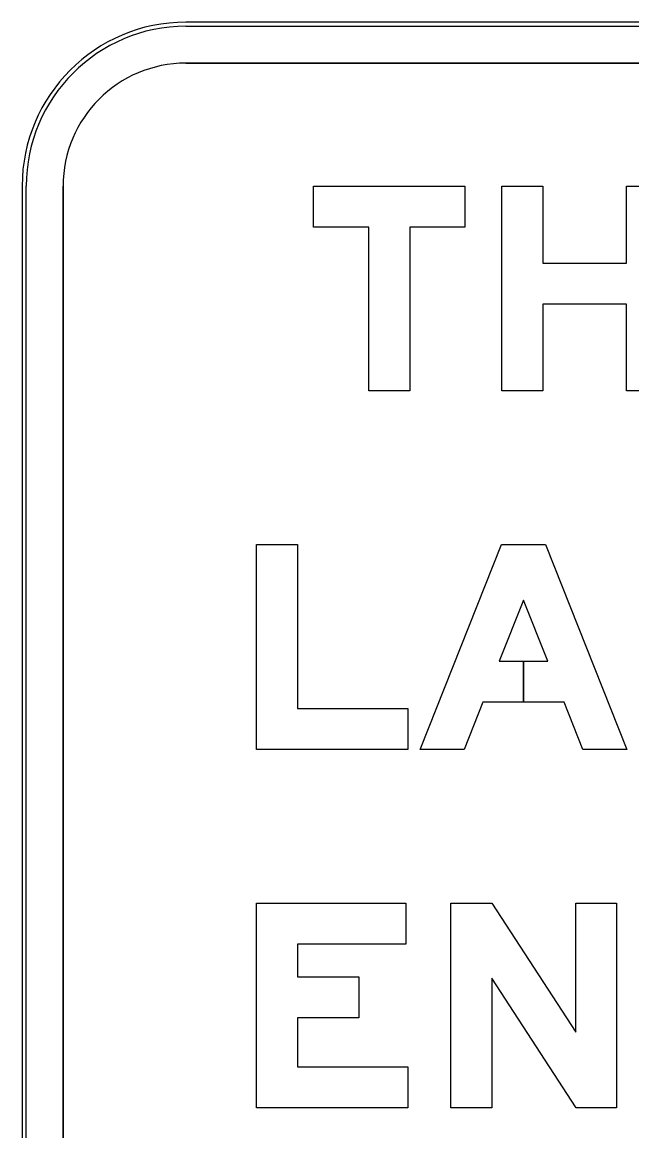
# Model space of a CAD drawing. Extents: x 1806251 to 1809821, y 414895 to 422886.
# Drawn here: x 1809677.295 to 1809677.593, y 415252.98 to 415253.521 of the extents above; entities that cross this region are included whole.
import ezdxf

# ---------------------------------------------------------------- set-up
doc = ezdxf.new("R2010")
doc.units = 0
for name, color, linetype in [('GSBWFILL', 7, 'Continuous'), ('GSCOLORFILL', 7, 'Continuous'), ('GSOUTLINE', 7, 'Continuous')]:
    doc.layers.add(name, color=color, linetype=linetype)

msp = doc.modelspace()

# ---------------------------------------------------------------- linework, layer by layer
at = {"layer": 'GSBWFILL'}
for p, q in [((1809677.816, 415253.521), (1809677.375, 415253.521)), ((1809677.375, 415253.501), (1809677.816, 415253.501)), ((1809677.295, 415253.441), (1809677.295, 415252.64)), ((1809677.315, 415252.64), (1809677.315, 415253.441))]:
    msp.add_line(p, q, dxfattribs=at)
for points in [[(1809677.48434, 415253.341), (1809677.46434, 415253.341), (1809677.46434, 415253.421), (1809677.43734, 415253.421), (1809677.43734, 415253.441), (1809677.51134, 415253.441), (1809677.51134, 415253.421), (1809677.48434, 415253.421)], [(1809677.61034, 415253.341), (1809677.59034, 415253.341), (1809677.59034, 415253.38342), (1809677.54934, 415253.38342), (1809677.54934, 415253.341), (1809677.52934, 415253.341), (1809677.52934, 415253.441), (1809677.54934, 415253.441), (1809677.54934, 415253.40342), (1809677.59034, 415253.40342), (1809677.59034, 415253.441), (1809677.61034, 415253.441)], [(1809677.42945, 415253.186), (1809677.48345, 415253.186), (1809677.48345, 415253.166), (1809677.40945, 415253.166), (1809677.40945, 415253.266), (1809677.42945, 415253.266)], [(1809677.53995, 415253.209), (1809677.53995, 415253.189), (1809677.52011, 415253.189), (1809677.51097, 415253.166), (1809677.48945, 415253.166), (1809677.52919, 415253.266), (1809677.55071, 415253.266), (1809677.59045, 415253.166), (1809677.56893, 415253.166), (1809677.55979, 415253.189), (1809677.53996, 415253.189), (1809677.53996, 415253.209), (1809677.55184, 415253.209), (1809677.53995, 415253.23892), (1809677.52806, 415253.209)], [(1809677.48245, 415253.091), (1809677.48245, 415253.071), (1809677.42945, 415253.071), (1809677.42945, 415253.055), (1809677.45945, 415253.055), (1809677.45945, 415253.035), (1809677.42945, 415253.035), (1809677.42945, 415253.011), (1809677.48345, 415253.011), (1809677.48345, 415252.991), (1809677.40945, 415252.991), (1809677.40945, 415253.091)], [(1809677.50445, 415253.091), (1809677.52445, 415253.091), (1809677.56545, 415253.02801), (1809677.56545, 415253.091), (1809677.58545, 415253.091), (1809677.58545, 415252.991), (1809677.56567, 415252.991), (1809677.52445, 415253.05434), (1809677.52445, 415252.991), (1809677.50445, 415252.991)]]:
    msp.add_lwpolyline(points, close=True, dxfattribs=at)
for radius in [0.08, 0.06]:
    msp.add_arc((1809677.375, 415253.441), radius, 90, 180, dxfattribs=at)
at = {"layer": 'GSCOLORFILL'}
for p, q in [((1809677.816, 415253.521), (1809677.375, 415253.521)), ((1809677.816, 415253.521), (1809677.375, 415253.521)), ((1809677.816, 415253.521), (1809677.375, 415253.521)), ((1809677.375, 415253.519), (1809677.816, 415253.519)), ((1809677.375, 415253.501), (1809677.816, 415253.501)), ((1809677.295, 415253.441), (1809677.295, 415252.64)), ((1809677.295, 415253.441), (1809677.295, 415252.64)), ((1809677.295, 415253.441), (1809677.295, 415252.64)), ((1809677.297, 415252.64), (1809677.297, 415253.441)), ((1809677.315, 415252.64), (1809677.315, 415253.441))]:
    msp.add_line(p, q, dxfattribs=at)
for points in [[(1809677.48434, 415253.341), (1809677.46434, 415253.341), (1809677.46434, 415253.421), (1809677.43734, 415253.421), (1809677.43734, 415253.441), (1809677.51134, 415253.441), (1809677.51134, 415253.421), (1809677.48434, 415253.421)], [(1809677.61034, 415253.341), (1809677.59034, 415253.341), (1809677.59034, 415253.38342), (1809677.54934, 415253.38342), (1809677.54934, 415253.341), (1809677.52934, 415253.341), (1809677.52934, 415253.441), (1809677.54934, 415253.441), (1809677.54934, 415253.40342), (1809677.59034, 415253.40342), (1809677.59034, 415253.441), (1809677.61034, 415253.441)], [(1809677.42945, 415253.186), (1809677.48345, 415253.186), (1809677.48345, 415253.166), (1809677.40945, 415253.166), (1809677.40945, 415253.266), (1809677.42945, 415253.266)], [(1809677.53995, 415253.209), (1809677.53995, 415253.189), (1809677.52011, 415253.189), (1809677.51097, 415253.166), (1809677.48945, 415253.166), (1809677.52919, 415253.266), (1809677.55071, 415253.266), (1809677.59045, 415253.166), (1809677.56893, 415253.166), (1809677.55979, 415253.189), (1809677.53996, 415253.189), (1809677.53996, 415253.209), (1809677.55184, 415253.209), (1809677.53995, 415253.23892), (1809677.52806, 415253.209)], [(1809677.48245, 415253.091), (1809677.48245, 415253.071), (1809677.42945, 415253.071), (1809677.42945, 415253.055), (1809677.45945, 415253.055), (1809677.45945, 415253.035), (1809677.42945, 415253.035), (1809677.42945, 415253.011), (1809677.48345, 415253.011), (1809677.48345, 415252.991), (1809677.40945, 415252.991), (1809677.40945, 415253.091)], [(1809677.50445, 415253.091), (1809677.52445, 415253.091), (1809677.56545, 415253.02801), (1809677.56545, 415253.091), (1809677.58545, 415253.091), (1809677.58545, 415252.991), (1809677.56567, 415252.991), (1809677.52445, 415253.05434), (1809677.52445, 415252.991), (1809677.50445, 415252.991)]]:
    msp.add_lwpolyline(points, close=True, dxfattribs=at)
for radius in [0.08, 0.08, 0.08, 0.078, 0.06]:
    msp.add_arc((1809677.375, 415253.441), radius, 90, 180, dxfattribs=at)
at = {"layer": 'GSOUTLINE'}
for p, q in [((1809677.816, 415253.521), (1809677.375, 415253.521)), ((1809677.816, 415253.501), (1809677.375, 415253.501)), ((1809677.295, 415253.441), (1809677.295, 415252.64)), ((1809677.315, 415253.441), (1809677.315, 415252.64))]:
    msp.add_line(p, q, dxfattribs=at)
for points in [[(1809677.48434, 415253.341), (1809677.46434, 415253.341), (1809677.46434, 415253.421), (1809677.43734, 415253.421), (1809677.43734, 415253.441), (1809677.51134, 415253.441), (1809677.51134, 415253.421), (1809677.48434, 415253.421)], [(1809677.61034, 415253.341), (1809677.59034, 415253.341), (1809677.59034, 415253.38342), (1809677.54934, 415253.38342), (1809677.54934, 415253.341), (1809677.52934, 415253.341), (1809677.52934, 415253.441), (1809677.54934, 415253.441), (1809677.54934, 415253.40342), (1809677.59034, 415253.40342), (1809677.59034, 415253.441), (1809677.61034, 415253.441)], [(1809677.42945, 415253.186), (1809677.48345, 415253.186), (1809677.48345, 415253.166), (1809677.40945, 415253.166), (1809677.40945, 415253.266), (1809677.42945, 415253.266)], [(1809677.55979, 415253.189), (1809677.52011, 415253.189), (1809677.51097, 415253.166), (1809677.48945, 415253.166), (1809677.52919, 415253.266), (1809677.55071, 415253.266), (1809677.59045, 415253.166), (1809677.56893, 415253.166)], [(1809677.52806, 415253.209), (1809677.55184, 415253.209), (1809677.53995, 415253.23892)], [(1809677.48245, 415253.091), (1809677.48245, 415253.071), (1809677.42945, 415253.071), (1809677.42945, 415253.055), (1809677.45945, 415253.055), (1809677.45945, 415253.035), (1809677.42945, 415253.035), (1809677.42945, 415253.011), (1809677.48345, 415253.011), (1809677.48345, 415252.991), (1809677.40945, 415252.991), (1809677.40945, 415253.091)], [(1809677.50445, 415253.091), (1809677.52445, 415253.091), (1809677.56545, 415253.02801), (1809677.56545, 415253.091), (1809677.58545, 415253.091), (1809677.58545, 415252.991), (1809677.56567, 415252.991), (1809677.52445, 415253.05434), (1809677.52445, 415252.991), (1809677.50445, 415252.991)]]:
    msp.add_lwpolyline(points, close=True, dxfattribs=at)
for radius in [0.08, 0.06]:
    msp.add_arc((1809677.375, 415253.441), radius, 90, 180, dxfattribs=at)

doc.saveas('drawing.dxf')
